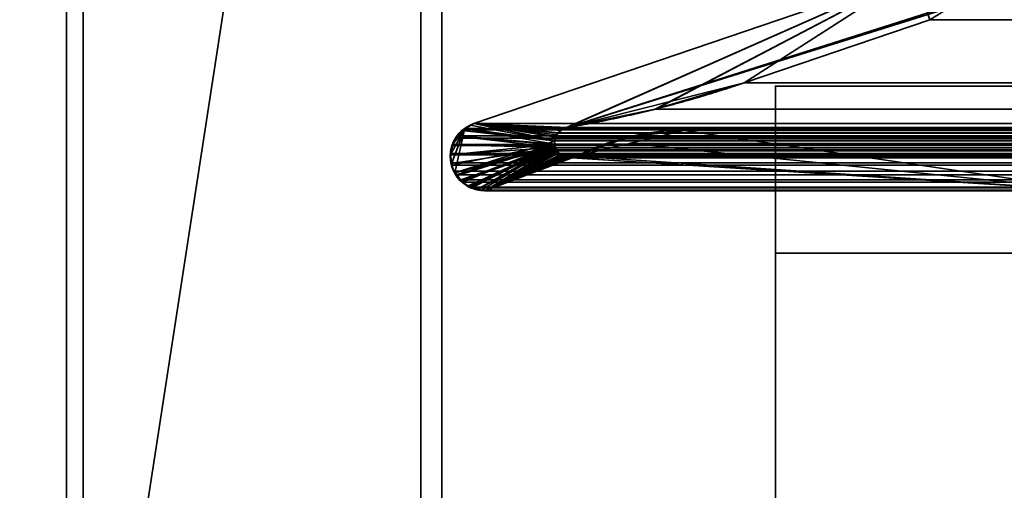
# Model space of a CAD drawing. Header units: millimetres. Extents: x -490 to 6690, y -115 to 132.
# Tile 899 of 1031: x 5482 to 5494, y -5 to 1. Entities that reach past the tile are written whole.
import ezdxf

# ---------------------------------------------------------------- set-up
doc = ezdxf.new("R2010")
doc.units = ezdxf.units.MM
doc.layers.add('151', color=7, linetype='Continuous', true_color=0xffffff)

# ---------------------------------------------------------------- blocks, each defined once
blk = doc.blocks.new('UG_SURFACE_319')
at = {"layer": '151', "color": 252, "linetype": 'Continuous', "lineweight": 35}
for points in [[(5491, -26, 2017), (6509, -26, 2017), (6509, 0, 2017), (5491, 0, 2017)], [(5491, -2), (5491, 0, 2), (6509, 0, 2), (6509, -2)], [(5491, 0, 2), (5491, 0, 2017), (6509, 0, 2017), (6509, 0, 2)], [(5491, 0, 2017), (5491, -9, 1140.5), (5491, -14.604, 1140.595), (5491, -20.1, 1142)], [(5491, 0, 2), (5491, -14, 1035), (5491, -14, 1065), (5491, -9, 1116.5)], [(5491, -9, 1116.5), (5491, -9, 1140.5), (5491, 0, 2017), (5491, 0, 2)], [(5491, -20.1, 1142), (5491, -21.5, 1142), (5491, -26, 2017), (5491, 0, 2017)], [(5491, -21, 1035), (5491, 0, 2), (5491, -26)], [(5491, 0, 2), (5491, -21, 1035), (5491, -14, 1035)], [(5491, 0, 2), (5491, -2), (5491, -26)], [(5491, -26), (5491, -2), (6509, -2), (6509, -26)]]:
    blk.add_3dface(points, dxfattribs=at)
blk = doc.blocks.new('UG_SURFACE_338')
at = {"layer": '151', "color": 7, "linetype": 'Continuous', "lineweight": 35}
for points in [[(5486.75, -22, -8), (5486.75, 16, -8), (5487, 16, -8), (5487, -22, -8)], [(5486.75, 16, -8), (5486.75, -22, -8), (5486.75, -22, 2020.25), (5486.75, 16, 2020.25)], [(5487, -22, 2020), (5487, 16, 2020), (5486.75, 16, 2020.25), (5486.75, -22, 2020.25)], [(5487, 16, 2020), (5487, -22, 2020), (5487, -22, -8), (5487, 16, -8)]]:
    blk.add_3dface(points, dxfattribs=at)
blk = doc.blocks.new('UG_SURFACE_339')
at = {"layer": '151', "color": 14, "linetype": 'Continuous', "lineweight": 35}
for points in [[(5482.7, -10, 2024.3), (5482.7, 19, 2024.3), (5482.7, 19, -8), (5482.7, -10, -8)], [(5482.7, -10, -8), (5482.7, 19, -8), (5484, 19, -8), (5486.75, 16.25, -8)], [(5486.75, 16.25, 2020.25), (5484, 19, 2023), (5482.7, 19, 2024.3), (5482.7, -10, 2024.3)], [(5486.75, 16.25, -8), (5486.75, -22, -8), (5482.7, -10, -8)], [(5482.7, -10, 2024.3), (5486.75, -22, 2020.25), (5486.75, 16.25, 2020.25)], [(5486.75, 16.25, 2020.25), (5486.75, -22, 2020.25), (5486.75, -22, -8), (5486.75, 16.25, -8)]]:
    blk.add_3dface(points, dxfattribs=at)
blk = doc.blocks.new('UG_SURFACE_342')
at = {"layer": '151', "color": 14, "linetype": 'Continuous', "lineweight": 35}
for points in [[(6517.3, -10, 2024.3), (6517.3, 19, 2024.3), (5482.7, 19, 2024.3), (5482.7, -10, 2024.3)], [(5482.7, -10, 2024.3), (5482.7, 19, 2024.3), (5484, 19, 2023), (5486.75, 16.25, 2020.25)], [(5486.75, 16.25, 2020.25), (5486.75, -22, 2020.25), (5482.7, -10, 2024.3)], [(6513.25, 16.25, 2020.25), (6513.25, -22, 2020.25), (5486.75, -22, 2020.25), (5486.75, 16.25, 2020.25)]]:
    blk.add_3dface(points, dxfattribs=at)
blk = doc.blocks.new('UG_SURFACE_343')
at = {"layer": '151', "color": 7, "linetype": 'Continuous', "lineweight": 35}
for points in [[(5486.75, 16, 2020.25), (5486.75, -22, 2020.25), (6513.25, -22, 2020.25), (6513.25, 16, 2020.25)], [(5486.75, -22, 2020.25), (5486.75, 16, 2020.25), (5487, 16, 2020), (5487, -22, 2020)], [(6513, 16, 2020), (6513, -22, 2020), (5487, -22, 2020), (5487, 16, 2020)]]:
    blk.add_3dface(points, dxfattribs=at)
blk = doc.blocks.new('UG_SURFACE_350')
at = {"layer": '151', "color": 46, "linetype": 'Continuous', "lineweight": 35}
for points in [[(5492.662, 1.346, -8), (5487.383, -0.45, -8), (5487.383, -0.45, 2019.617), (5492.662, 1.346, 2014.338)], [(5487.383, -0.45, -8), (5492.662, 1.346, -8), (5488.431, -0.526, -8)], [(5492.662, 1.346, 2014.338), (5487.383, -0.45, 2019.617), (5488.503, -0.497, 2018.497), (5489.575, -0.273, 2017.425)], [(5488.482, -0.505, -8), (5488.431, -0.526, -8), (5492.662, 1.346, -8)], [(5492.662, 1.346, -8), (5488.503, -0.497, -8), (5488.482, -0.505, -8)], [(5492.662, 1.346, -8), (5493.168, 0.985, -8), (5488.503, -0.497, -8)], [(5489.575, -0.273, 2017.425), (5490.625, 0.037, 2016.375), (5492.662, 1.346, 2014.338)], [(5490.625, 0.037, 2016.375), (5492.85, 0.794, 2014.15), (5492.662, 1.346, 2014.338)], [(5488.503, -0.497, -8), (5493.168, 0.985, -8), (5493.085, 0.935, -8)], [(5493.085, 0.935, -8), (5492.85, 0.794, -8), (5490.625, 0.037, -8), (5488.503, -0.497, -8)], [(5490.625, 0.037, -8), (5492.85, 0.794, -8), (5492.85, 0.794, 2014.15), (5490.625, 0.037, 2016.375)], [(5488.503, -0.497, -8), (5490.625, 0.037, -8), (5490.625, 0.037, 2016.375)], [(5490.625, 0.037, 2016.375), (5489.575, -0.273, 2017.425), (5488.503, -0.497, -8)], [(5489.575, -0.273, 2017.425), (5488.503, -0.497, 2018.497), (5488.503, -0.497, -8)], [(5487.157, -1.038, 2019.843), (5488.351, -0.661, 2018.649), (5487.341, -0.467, 2019.659), (5487.273, -0.52, 2019.727)], [(5487.272, -0.515, -8), (5487.341, -0.467, 2019.659), (5487.383, -0.45, 2019.617)], [(5487.383, -0.45, 2019.617), (5487.383, -0.45, -8), (5487.272, -0.515, -8)], [(5488.353, -0.653, -8), (5488.351, -0.657, -8), (5487.272, -0.515, -8), (5487.383, -0.45, -8)], [(5487.272, -0.515, -8), (5487.273, -0.52, 2019.727), (5487.341, -0.467, 2019.659)], [(5487.383, -0.45, 2019.617), (5487.341, -0.467, 2019.659), (5488.351, -0.661, 2018.649), (5488.353, -0.653, 2018.647)], [(5487.383, -0.45, -8), (5488.369, -0.607, -8), (5488.353, -0.653, -8)], [(5487.383, -0.45, -8), (5488.377, -0.583, -8), (5488.369, -0.607, -8)], [(5487.383, -0.45, -8), (5488.431, -0.526, -8), (5488.431, -0.526, -8), (5488.392, -0.566, -8)], [(5488.392, -0.566, -8), (5488.377, -0.583, -8), (5487.383, -0.45, -8)], [(5487.383, -0.45, 2019.617), (5488.461, -0.509, 2018.539), (5488.481, -0.503, 2018.519)], [(5488.481, -0.503, 2018.519), (5488.503, -0.497, 2018.497), (5487.383, -0.45, 2019.617)], [(5487.383, -0.45, 2019.617), (5488.394, -0.559, 2018.606), (5488.432, -0.531, 2018.568)], [(5488.432, -0.531, 2018.568), (5488.461, -0.509, 2018.539), (5487.383, -0.45, 2019.617)], [(5487.383, -0.45, 2019.617), (5488.363, -0.611, 2018.637), (5488.366, -0.606, 2018.635), (5488.39, -0.564, 2018.61)], [(5488.353, -0.653, 2018.647), (5488.363, -0.611, 2018.637), (5487.383, -0.45, 2019.617)], [(5488.39, -0.564, 2018.61), (5488.394, -0.559, 2018.606), (5487.383, -0.45, 2019.617)], [(5487.105, -0.818, 2019.895), (5487.103, -0.831, 2019.897), (5487.115, -0.93, 2019.885), (5487.273, -0.52, 2019.727)], [(5487.273, -0.52, 2019.727), (5487.127, -0.702, 2019.873), (5487.105, -0.818, 2019.895)], [(5487.115, -0.93, 2019.885), (5487.118, -0.953, 2019.882), (5487.157, -1.038, 2019.843), (5487.273, -0.52, 2019.727)], [(5487.186, -0.598, 2019.814), (5487.127, -0.702, 2019.873), (5487.127, -0.702, 2019.873), (5487.273, -0.52, 2019.727)], [(5487.273, -0.52, 2019.727), (5487.196, -0.58, 2019.804), (5487.186, -0.598, 2019.814)], [(5487.19, -0.601, -8), (5487.186, -0.598, 2019.814), (5487.196, -0.58, 2019.804)], [(5487.19, -0.601, -8), (5487.196, -0.58, 2019.804), (5487.273, -0.52, 2019.727)], [(5487.273, -0.52, 2019.727), (5487.24, -0.533, -8), (5487.19, -0.601, -8)], [(5487.19, -0.601, -8), (5487.24, -0.533, -8), (5488.351, -0.657, -8), (5488.356, -0.703, -8)], [(5487.273, -0.52, 2019.727), (5487.272, -0.515, -8), (5487.24, -0.533, -8)], [(5488.351, -0.657, -8), (5487.24, -0.533, -8), (5487.272, -0.515, -8)], [(5488.39, -0.564, 2018.61), (5488.366, -0.606, 2018.635), (5488.369, -0.607, -8)], [(5488.369, -0.607, -8), (5488.377, -0.583, -8), (5488.39, -0.564, 2018.61)], [(5488.377, -0.583, -8), (5488.392, -0.566, -8), (5488.39, -0.564, 2018.61)], [(5488.394, -0.559, 2018.606), (5488.39, -0.564, 2018.61), (5488.392, -0.566, -8)], [(5488.392, -0.566, -8), (5488.431, -0.526, -8), (5488.432, -0.531, 2018.568)], [(5488.432, -0.531, 2018.568), (5488.394, -0.559, 2018.606), (5488.392, -0.566, -8)], [(5488.431, -0.526, -8), (5488.431, -0.526, -8), (5488.481, -0.503, 2018.519)], [(5488.481, -0.503, 2018.519), (5488.461, -0.509, 2018.539), (5488.431, -0.526, -8)], [(5488.431, -0.526, -8), (5488.482, -0.505, -8), (5488.481, -0.503, 2018.519)], [(5488.461, -0.509, 2018.539), (5488.432, -0.531, 2018.568), (5488.431, -0.526, -8)], [(5488.503, -0.497, 2018.497), (5488.481, -0.503, 2018.519), (5488.482, -0.505, -8)], [(5488.482, -0.505, -8), (5488.503, -0.497, -8), (5488.503, -0.497, 2018.497)], [(5494.828, -1.256, -8), (5488.617, -0.841, -8), (5489.243, -0.609, -8), (5489.904, -0.531, -8)], [(5489.904, -0.531, 2017.096), (5489.243, -0.609, 2017.758), (5488.617, -0.841, 2018.383), (5494.828, -1.256, 2012.172)], [(5489.243, -0.609, 2017.758), (5489.904, -0.531, 2017.096), (5489.904, -0.531, -8), (5489.243, -0.609, -8)], [(5489.904, -0.531, -8), (5494.828, -0.531, -8), (5494.828, -1.256, -8)], [(5494.828, -1.256, 2012.172), (5494.828, -0.531, 2012.172), (5489.904, -0.531, 2017.096)], [(5489.904, -0.531, 2017.096), (5494.828, -0.531, 2012.172), (5494.828, -0.531, -8), (5489.904, -0.531, -8)], [(5487.105, -0.818, -8), (5487.105, -0.818, 2019.895), (5487.127, -0.702, 2019.873)], [(5487.127, -0.702, 2019.873), (5487.133, -0.703, -8), (5487.105, -0.818, -8)], [(5488.359, -0.735, -8), (5487.105, -0.818, -8), (5487.133, -0.703, -8)], [(5487.142, -0.666, -8), (5487.127, -0.702, 2019.873), (5487.186, -0.598, 2019.814)], [(5487.127, -0.702, 2019.873), (5487.142, -0.666, -8), (5487.133, -0.703, -8)], [(5487.133, -0.703, -8), (5487.127, -0.702, 2019.873), (5487.127, -0.702, 2019.873)], [(5488.359, -0.735, -8), (5487.133, -0.703, -8), (5487.142, -0.666, -8), (5487.19, -0.601, -8)], [(5487.186, -0.598, 2019.814), (5487.19, -0.601, -8), (5487.142, -0.666, -8)], [(5488.353, -0.703, 2018.647), (5488.351, -0.661, 2018.649), (5487.157, -1.038, 2019.843)], [(5488.353, -0.703, 2018.647), (5487.157, -1.038, 2019.843), (5487.175, -1.075, 2019.825)], [(5487.175, -1.075, 2019.825), (5487.234, -1.13, 2019.766), (5488.354, -0.714, 2018.646), (5488.353, -0.703, 2018.647)], [(5488.356, -0.703, -8), (5488.359, -0.735, -8), (5487.19, -0.601, -8)], [(5488.356, -0.703, -8), (5488.351, -0.657, -8), (5488.353, -0.653, 2018.647)], [(5488.353, -0.653, 2018.647), (5488.351, -0.661, 2018.649), (5488.356, -0.703, -8)], [(5488.351, -0.657, -8), (5488.353, -0.653, -8), (5488.353, -0.653, 2018.647)], [(5488.351, -0.661, 2018.649), (5488.353, -0.703, 2018.647), (5488.356, -0.703, -8)], [(5488.353, -0.653, -8), (5488.369, -0.607, -8), (5488.366, -0.606, 2018.635)], [(5488.366, -0.606, 2018.635), (5488.363, -0.611, 2018.637), (5488.353, -0.653, -8)], [(5488.363, -0.611, 2018.637), (5488.353, -0.653, 2018.647), (5488.353, -0.653, -8)], [(5488.359, -0.735, -8), (5488.353, -0.703, 2018.647), (5488.354, -0.714, 2018.646)], [(5488.359, -0.735, -8), (5488.356, -0.703, -8), (5488.353, -0.703, 2018.647)], [(5489.243, -0.609, -8), (5488.617, -0.841, -8), (5488.617, -0.841, 2018.383), (5489.243, -0.609, 2017.758)], [(5487.12, -0.929, -8), (5487.103, -0.826, -8), (5487.105, -0.818, -8), (5488.359, -0.735, -8)], [(5487.103, -0.826, -8), (5487.103, -0.831, 2019.897), (5487.105, -0.818, 2019.895)], [(5487.105, -0.818, 2019.895), (5487.105, -0.818, -8), (5487.103, -0.826, -8)], [(5487.16, -1.037, -8), (5487.13, -0.989, -8), (5487.12, -0.929, -8), (5488.359, -0.735, -8)], [(5488.359, -0.735, -8), (5487.218, -1.129, -8), (5487.16, -1.037, -8)], [(5487.231, -1.138, -8), (5487.218, -1.129, -8), (5488.359, -0.735, -8)], [(5488.359, -0.735, -8), (5487.317, -1.197, -8), (5487.231, -1.138, -8)], [(5488.354, -0.714, 2018.646), (5487.234, -1.13, 2019.766), (5487.312, -1.202, 2019.688), (5487.313, -1.202, 2019.687)], [(5488.354, -0.714, 2018.646), (5487.313, -1.202, 2019.687), (5487.434, -1.234, 2019.566)], [(5487.434, -1.239, -8), (5487.354, -1.223, -8), (5487.317, -1.197, -8), (5488.359, -0.735, -8)], [(5487.434, -1.234, 2019.566), (5487.516, -1.256, 2019.484), (5488.368, -0.752, 2018.632), (5488.354, -0.714, 2018.646)], [(5487.516, -1.256, -8), (5487.434, -1.239, -8), (5488.359, -0.735, -8), (5488.369, -0.751, -8)], [(5488.369, -0.751, -8), (5488.395, -0.795, -8), (5487.516, -1.256, -8)], [(5487.516, -1.256, 2019.484), (5488.373, -0.767, 2018.627), (5488.368, -0.752, 2018.632)], [(5488.396, -0.792, 2018.605), (5488.373, -0.767, 2018.627), (5487.516, -1.256, 2019.484)], [(5487.516, -1.256, 2019.484), (5488.425, -0.825, 2018.575), (5488.396, -0.792, 2018.605)], [(5488.395, -0.795, -8), (5488.4, -0.803, -8), (5487.516, -1.256, -8)], [(5487.516, -1.256, -8), (5488.4, -0.803, -8), (5488.441, -0.831, -8)], [(5488.491, -0.851, 2018.509), (5488.439, -0.831, 2018.561), (5488.425, -0.825, 2018.575), (5487.516, -1.256, 2019.484)], [(5488.359, -0.735, -8), (5488.354, -0.714, 2018.646), (5488.368, -0.752, 2018.632)], [(5488.368, -0.752, 2018.632), (5488.369, -0.751, -8), (5488.359, -0.735, -8)], [(5488.369, -0.751, -8), (5488.368, -0.752, 2018.632), (5488.373, -0.767, 2018.627)], [(5488.369, -0.751, -8), (5488.373, -0.767, 2018.627), (5488.396, -0.792, 2018.605)], [(5488.396, -0.792, 2018.605), (5488.395, -0.795, -8), (5488.369, -0.751, -8)], [(5488.4, -0.803, -8), (5488.395, -0.795, -8), (5488.396, -0.792, 2018.605)], [(5488.4, -0.803, -8), (5488.396, -0.792, 2018.605), (5488.425, -0.825, 2018.575)], [(5488.4, -0.803, -8), (5488.425, -0.825, 2018.575), (5488.439, -0.831, 2018.561)], [(5488.439, -0.831, 2018.561), (5488.441, -0.831, -8), (5488.4, -0.803, -8)], [(5487.103, -0.826, -8), (5487.12, -0.929, -8), (5487.115, -0.93, 2019.885)], [(5487.115, -0.93, 2019.885), (5487.103, -0.831, 2019.897), (5487.103, -0.826, -8)], [(5487.118, -0.953, 2019.882), (5487.115, -0.93, 2019.885), (5487.12, -0.929, -8)], [(5487.12, -0.929, -8), (5487.13, -0.989, -8), (5487.118, -0.953, 2019.882)], [(5488.441, -0.831, -8), (5488.464, -0.847, -8), (5487.516, -1.256, -8)], [(5487.516, -1.256, 2019.484), (5494.828, -1.256, 2012.172), (5488.617, -0.841, 2018.383), (5488.554, -0.853, 2018.446)], [(5487.516, -1.256, -8), (5488.464, -0.847, -8), (5488.491, -0.852, -8), (5488.541, -0.861, -8)], [(5487.516, -1.256, 2019.484), (5488.516, -0.86, 2018.483), (5488.491, -0.851, 2018.509)], [(5488.554, -0.853, 2018.446), (5488.516, -0.86, 2018.483), (5487.516, -1.256, 2019.484)], [(5494.828, -1.256, -8), (5487.516, -1.256, -8), (5488.541, -0.861, -8), (5488.554, -0.858, -8)], [(5488.441, -0.831, -8), (5488.439, -0.831, 2018.561), (5488.491, -0.851, 2018.509)], [(5488.491, -0.851, 2018.509), (5488.464, -0.847, -8), (5488.441, -0.831, -8)], [(5488.491, -0.851, 2018.509), (5488.491, -0.852, -8), (5488.464, -0.847, -8)], [(5488.491, -0.852, -8), (5488.491, -0.851, 2018.509), (5488.516, -0.86, 2018.483)], [(5488.491, -0.852, -8), (5488.516, -0.86, 2018.483), (5488.554, -0.853, 2018.446)], [(5488.554, -0.853, 2018.446), (5488.541, -0.861, -8), (5488.491, -0.852, -8)], [(5488.554, -0.853, 2018.446), (5488.554, -0.858, -8), (5488.541, -0.861, -8)], [(5488.554, -0.858, -8), (5488.617, -0.841, -8), (5494.828, -1.256, -8)], [(5488.554, -0.858, -8), (5488.554, -0.853, 2018.446), (5488.617, -0.841, 2018.383)], [(5488.617, -0.841, 2018.383), (5488.617, -0.841, -8), (5488.554, -0.858, -8)], [(5487.157, -1.038, 2019.843), (5487.118, -0.953, 2019.882), (5487.13, -0.989, -8)], [(5487.13, -0.989, -8), (5487.16, -1.037, -8), (5487.157, -1.038, 2019.843)], [(5487.175, -1.075, 2019.825), (5487.157, -1.038, 2019.843), (5487.16, -1.037, -8)], [(5487.16, -1.037, -8), (5487.218, -1.129, -8), (5487.234, -1.13, 2019.766)], [(5487.234, -1.13, 2019.766), (5487.175, -1.075, 2019.825), (5487.16, -1.037, -8)], [(5487.218, -1.129, -8), (5487.231, -1.138, -8), (5487.234, -1.13, 2019.766)], [(5487.312, -1.202, 2019.688), (5487.234, -1.13, 2019.766), (5487.231, -1.138, -8)], [(5487.231, -1.138, -8), (5487.317, -1.197, -8), (5487.313, -1.202, 2019.687)], [(5487.313, -1.202, 2019.687), (5487.312, -1.202, 2019.688), (5487.231, -1.138, -8)], [(5487.313, -1.202, 2019.687), (5487.317, -1.197, -8), (5487.354, -1.223, -8)], [(5487.434, -1.234, 2019.566), (5487.313, -1.202, 2019.687), (5487.354, -1.223, -8)], [(5487.354, -1.223, -8), (5487.434, -1.239, -8), (5487.434, -1.234, 2019.566)], [(5487.516, -1.256, 2019.484), (5487.434, -1.234, 2019.566), (5487.434, -1.239, -8)], [(5487.434, -1.239, -8), (5487.516, -1.256, -8), (5487.516, -1.256, 2019.484)], [(5494.828, -1.256, 2012.172), (5487.516, -1.256, 2019.484), (5487.516, -1.256, -8), (5494.828, -1.256, -8)]]:
    blk.add_3dface(points, dxfattribs=at)
blk = doc.blocks.new('UG_SURFACE_351')
at = {"layer": '151', "color": 46, "linetype": 'Continuous', "lineweight": 35}
for points in [[(5492.662, 1.346, 2014.338), (5487.383, -0.45, 2019.617), (6512.617, -0.45, 2019.617), (6507.338, 1.346, 2014.338)], [(5489.56, -0.277, 2017.441), (5488.503, -0.497, 2018.497), (5487.383, -0.45, 2019.617), (5492.662, 1.346, 2014.338)], [(5492.662, 1.346, 2014.338), (5490.625, 0.037, 2016.375), (5489.56, -0.277, 2017.441)], [(5492.662, 1.346, 2014.338), (5492.85, 0.794, 2014.15), (5490.625, 0.037, 2016.375)], [(5490.625, 0.037, 2016.375), (5492.85, 0.794, 2014.15), (6507.15, 0.794, 2014.15), (6509.375, 0.037, 2016.375)], [(5489.56, -0.277, 2017.441), (6509.375, 0.037, 2016.375), (6510.42, -0.272, 2017.42)], [(5489.56, -0.277, 2017.441), (5490.625, 0.037, 2016.375), (6509.375, 0.037, 2016.375)], [(6510.42, -0.272, 2017.42), (5488.503, -0.497, 2018.497), (5489.56, -0.277, 2017.441)], [(6510.42, -0.272, 2017.42), (6511.497, -0.497, 2018.497), (5488.503, -0.497, 2018.497)], [(5487.277, -0.51, 2019.724), (6512.723, -0.51, 2019.724), (6512.617, -0.45, 2019.617), (5487.383, -0.45, 2019.617)], [(5487.277, -0.51, 2019.724), (5487.383, -0.45, 2019.617), (5488.352, -0.65, 2018.648), (5488.352, -0.658, 2018.648)], [(5487.383, -0.45, 2019.617), (5488.503, -0.497, 2018.497), (5488.483, -0.504, 2018.517)], [(5488.483, -0.504, 2018.517), (5488.44, -0.52, 2018.56), (5487.383, -0.45, 2019.617)], [(5488.44, -0.52, 2018.56), (5488.433, -0.526, 2018.567), (5488.392, -0.561, 2018.608), (5487.383, -0.45, 2019.617)], [(5488.392, -0.561, 2018.608), (5488.39, -0.564, 2018.61), (5488.365, -0.606, 2018.635), (5487.383, -0.45, 2019.617)], [(5488.365, -0.606, 2018.635), (5488.365, -0.606, 2018.635), (5488.352, -0.65, 2018.648), (5487.383, -0.45, 2019.617)], [(5488.351, -0.698, 2018.649), (5487.19, -0.595, 2019.81), (5487.251, -0.524, 2019.749), (5487.277, -0.51, 2019.724)], [(5487.251, -0.524, 2019.749), (5487.19, -0.595, 2019.81), (6512.81, -0.595, 2019.81)], [(6512.749, -0.524, 2019.749), (6512.723, -0.51, 2019.724), (5487.277, -0.51, 2019.724), (5487.251, -0.524, 2019.749)], [(5487.251, -0.524, 2019.749), (6512.81, -0.595, 2019.81), (6512.749, -0.524, 2019.749)], [(5488.352, -0.658, 2018.648), (5488.351, -0.698, 2018.649), (5487.277, -0.51, 2019.724)], [(5488.365, -0.606, 2018.635), (5488.39, -0.564, 2018.61), (6511.609, -0.566, 2018.609)], [(6511.609, -0.566, 2018.609), (6511.625, -0.585, 2018.625), (5488.365, -0.606, 2018.635)], [(6511.625, -0.585, 2018.625), (5488.365, -0.606, 2018.635), (5488.365, -0.606, 2018.635)], [(6511.625, -0.585, 2018.625), (6511.634, -0.607, 2018.634), (5488.365, -0.606, 2018.635)], [(6511.609, -0.566, 2018.609), (5488.39, -0.564, 2018.61), (5488.392, -0.561, 2018.608)], [(5488.392, -0.561, 2018.608), (5488.433, -0.526, 2018.567), (6511.567, -0.528, 2018.567)], [(6511.567, -0.528, 2018.567), (6511.587, -0.539, 2018.587), (5488.392, -0.561, 2018.608)], [(6511.587, -0.539, 2018.587), (6511.609, -0.566, 2018.609), (5488.392, -0.561, 2018.608)], [(6511.523, -0.503, 2018.523), (5488.433, -0.526, 2018.567), (5488.44, -0.52, 2018.56)], [(6511.523, -0.503, 2018.523), (6511.567, -0.528, 2018.567), (5488.433, -0.526, 2018.567)], [(5488.44, -0.52, 2018.56), (5488.483, -0.504, 2018.517), (6511.517, -0.502, 2018.517)], [(6511.517, -0.502, 2018.517), (6511.523, -0.503, 2018.523), (5488.44, -0.52, 2018.56)], [(5488.483, -0.504, 2018.517), (5488.503, -0.497, 2018.497), (6511.497, -0.497, 2018.497)], [(6511.497, -0.497, 2018.497), (6511.517, -0.502, 2018.517), (5488.483, -0.504, 2018.517)], [(5489.245, -0.689, 2017.754), (5489.904, -0.531, 2017.096), (5494.828, -0.531, 2012.172), (5494.828, -1.256, 2012.172)], [(5489.245, -0.689, 2017.754), (6510.757, -0.61, 2017.758), (6510.096, -0.531, 2017.096)], [(6510.096, -0.531, 2017.096), (5489.904, -0.531, 2017.096), (5489.245, -0.689, 2017.754)], [(6510.096, -0.531, 2017.096), (6505.172, -0.531, 2012.172), (5494.828, -0.531, 2012.172), (5489.904, -0.531, 2017.096)], [(5488.351, -0.698, 2018.649), (5487.104, -0.822, 2019.896), (5487.104, -0.809, 2019.896), (5487.123, -0.714, 2019.877)], [(5488.351, -0.698, 2018.649), (5487.119, -0.946, 2019.881), (5487.11, -0.921, 2019.89), (5487.104, -0.822, 2019.896)], [(5487.173, -1.065, 2019.827), (5487.144, -1.021, 2019.857), (5487.119, -0.946, 2019.881), (5488.351, -0.698, 2018.649)], [(5487.123, -0.714, 2019.877), (5487.128, -0.702, 2019.872), (5488.351, -0.698, 2018.649)], [(6512.877, -0.714, 2019.877), (6512.872, -0.702, 2019.872), (5487.128, -0.702, 2019.872), (5487.123, -0.714, 2019.877)], [(5488.351, -0.698, 2018.649), (5487.128, -0.702, 2019.872), (5487.163, -0.626, 2019.837), (5487.19, -0.595, 2019.81)], [(5487.128, -0.702, 2019.872), (6512.872, -0.702, 2019.872), (6512.837, -0.626, 2019.837)], [(5487.163, -0.626, 2019.837), (5487.128, -0.702, 2019.872), (6512.837, -0.626, 2019.837)], [(6512.837, -0.626, 2019.837), (6512.81, -0.595, 2019.81), (5487.19, -0.595, 2019.81), (5487.163, -0.626, 2019.837)], [(5487.25, -1.151, 2019.75), (5487.212, -1.122, 2019.789), (5487.173, -1.065, 2019.827), (5488.351, -0.698, 2018.649)], [(5488.351, -0.698, 2018.649), (5488.355, -0.713, 2018.645), (5487.329, -1.211, 2019.671), (5487.25, -1.151, 2019.75)], [(5488.351, -0.698, 2018.649), (5488.352, -0.658, 2018.648), (6511.648, -0.659, 2018.648)], [(5488.355, -0.713, 2018.645), (5488.351, -0.698, 2018.649), (6511.648, -0.659, 2018.648)], [(5488.352, -0.65, 2018.648), (5488.365, -0.606, 2018.635), (6511.634, -0.607, 2018.634)], [(6511.634, -0.607, 2018.634), (6511.642, -0.623, 2018.642), (5488.352, -0.65, 2018.648)], [(6511.642, -0.623, 2018.642), (5488.352, -0.658, 2018.648), (5488.352, -0.65, 2018.648)], [(6511.642, -0.623, 2018.642), (6511.648, -0.659, 2018.648), (5488.352, -0.658, 2018.648)], [(6511.648, -0.659, 2018.648), (6511.65, -0.666, 2018.65), (5488.355, -0.713, 2018.645)], [(6511.65, -0.666, 2018.65), (6511.646, -0.714, 2018.646), (5488.355, -0.713, 2018.645)], [(5494.828, -1.256, 2012.172), (5488.566, -0.858, 2018.434), (5488.617, -0.841, 2018.383), (5489.245, -0.689, 2017.754)], [(5488.617, -0.841, 2018.383), (6510.765, -0.611, 2017.765), (6510.757, -0.61, 2017.758)], [(6510.757, -0.61, 2017.758), (5489.245, -0.689, 2017.754), (5488.617, -0.841, 2018.383)], [(5488.617, -0.841, 2018.383), (6511.383, -0.841, 2018.383), (6510.765, -0.611, 2017.765)], [(6512.896, -0.822, 2019.896), (5487.123, -0.714, 2019.877), (5487.104, -0.809, 2019.896)], [(5487.104, -0.809, 2019.896), (5487.104, -0.822, 2019.896), (6512.896, -0.822, 2019.896)], [(6512.896, -0.822, 2019.896), (5487.104, -0.822, 2019.896), (5487.11, -0.921, 2019.89)], [(6512.89, -0.921, 2019.89), (6512.896, -0.822, 2019.896), (5487.11, -0.921, 2019.89)], [(5487.123, -0.714, 2019.877), (6512.896, -0.822, 2019.896), (6512.896, -0.809, 2019.896)], [(6512.896, -0.809, 2019.896), (6512.877, -0.714, 2019.877), (5487.123, -0.714, 2019.877)], [(5487.358, -1.218, 2019.642), (5487.329, -1.211, 2019.671), (5488.355, -0.713, 2018.645)], [(5488.355, -0.713, 2018.645), (5487.477, -1.246, 2019.523), (5487.358, -1.218, 2019.642)], [(5488.355, -0.713, 2018.645), (5488.361, -0.74, 2018.639), (5487.516, -1.256, 2019.484), (5487.477, -1.246, 2019.523)], [(5487.516, -1.256, 2019.484), (5488.361, -0.74, 2018.639), (5488.374, -0.766, 2018.626)], [(5488.374, -0.766, 2018.626), (5488.38, -0.778, 2018.62), (5487.516, -1.256, 2019.484)], [(5488.38, -0.778, 2018.62), (5488.41, -0.81, 2018.59), (5488.421, -0.823, 2018.579), (5487.516, -1.256, 2019.484)], [(5487.516, -1.256, 2019.484), (5488.421, -0.823, 2018.579), (5488.454, -0.839, 2018.546)], [(5488.361, -0.74, 2018.639), (5488.355, -0.713, 2018.645), (6511.646, -0.714, 2018.646)], [(5488.361, -0.74, 2018.639), (6511.646, -0.714, 2018.646), (6511.646, -0.716, 2018.646)], [(6511.646, -0.716, 2018.646), (6511.63, -0.761, 2018.63), (5488.361, -0.74, 2018.639)], [(5488.361, -0.74, 2018.639), (6511.63, -0.761, 2018.63), (6511.627, -0.766, 2018.627)], [(6511.627, -0.766, 2018.627), (5488.374, -0.766, 2018.626), (5488.361, -0.74, 2018.639)], [(5488.38, -0.778, 2018.62), (5488.374, -0.766, 2018.626), (6511.627, -0.766, 2018.627)], [(5488.38, -0.778, 2018.62), (6511.627, -0.766, 2018.627), (6511.599, -0.805, 2018.598)], [(5488.38, -0.778, 2018.62), (6511.599, -0.805, 2018.598), (6511.591, -0.811, 2018.591)], [(6511.591, -0.811, 2018.591), (5488.41, -0.81, 2018.59), (5488.38, -0.778, 2018.62)], [(5488.421, -0.823, 2018.579), (5488.41, -0.81, 2018.59), (6511.591, -0.811, 2018.591)], [(5488.454, -0.839, 2018.546), (5488.421, -0.823, 2018.579), (6511.591, -0.811, 2018.591)], [(6511.591, -0.811, 2018.591), (6511.547, -0.842, 2018.546), (5488.454, -0.839, 2018.546)], [(5487.11, -0.921, 2019.89), (5487.119, -0.946, 2019.881), (6512.881, -0.946, 2019.881), (6512.89, -0.921, 2019.89)], [(5488.454, -0.839, 2018.546), (5488.49, -0.856, 2018.51), (5487.516, -1.256, 2019.484)], [(5487.516, -1.256, 2019.484), (5488.49, -0.856, 2018.51), (5488.507, -0.857, 2018.493)], [(5488.507, -0.857, 2018.493), (5488.564, -0.859, 2018.436), (5487.516, -1.256, 2019.484)], [(5494.828, -1.256, 2012.172), (5487.516, -1.256, 2019.484), (5488.564, -0.859, 2018.436), (5488.566, -0.858, 2018.434)], [(5488.49, -0.856, 2018.51), (5488.454, -0.839, 2018.546), (6511.547, -0.842, 2018.546)], [(5488.49, -0.856, 2018.51), (6511.547, -0.842, 2018.546), (6511.544, -0.844, 2018.544)], [(5488.507, -0.857, 2018.493), (5488.49, -0.856, 2018.51), (6511.544, -0.844, 2018.544)], [(6511.544, -0.844, 2018.544), (6511.493, -0.855, 2018.493), (5488.507, -0.857, 2018.493)], [(5488.507, -0.857, 2018.493), (6511.493, -0.855, 2018.493), (6511.463, -0.861, 2018.463)], [(5488.564, -0.859, 2018.436), (5488.507, -0.857, 2018.493), (6511.463, -0.861, 2018.463)], [(5488.564, -0.859, 2018.436), (6511.463, -0.861, 2018.463), (6511.434, -0.854, 2018.434)], [(6511.434, -0.854, 2018.434), (5488.566, -0.858, 2018.434), (5488.564, -0.859, 2018.436)], [(5488.566, -0.858, 2018.434), (6511.434, -0.854, 2018.434), (6511.383, -0.841, 2018.383)], [(6511.383, -0.841, 2018.383), (5488.617, -0.841, 2018.383), (5488.566, -0.858, 2018.434)], [(6512.856, -1.021, 2019.857), (5487.119, -0.946, 2019.881), (5487.144, -1.021, 2019.857)], [(6512.856, -1.021, 2019.857), (6512.881, -0.946, 2019.881), (5487.119, -0.946, 2019.881)], [(5487.144, -1.021, 2019.857), (5487.173, -1.065, 2019.827), (6512.827, -1.065, 2019.827), (6512.856, -1.021, 2019.857)], [(6512.788, -1.122, 2019.789), (5487.173, -1.065, 2019.827), (5487.212, -1.122, 2019.789)], [(6512.788, -1.122, 2019.789), (6512.827, -1.065, 2019.827), (5487.173, -1.065, 2019.827)], [(5487.212, -1.122, 2019.789), (5487.25, -1.151, 2019.75), (6512.75, -1.151, 2019.75), (6512.788, -1.122, 2019.789)], [(6512.671, -1.211, 2019.671), (5487.25, -1.151, 2019.75), (5487.329, -1.211, 2019.671)], [(6512.671, -1.211, 2019.671), (6512.75, -1.151, 2019.75), (5487.25, -1.151, 2019.75)], [(5487.329, -1.211, 2019.671), (5487.358, -1.218, 2019.642), (6512.642, -1.218, 2019.642), (6512.671, -1.211, 2019.671)], [(5487.477, -1.246, 2019.523), (6512.523, -1.246, 2019.523), (6512.642, -1.218, 2019.642), (5487.358, -1.218, 2019.642)], [(5487.516, -1.256, 2019.484), (6512.484, -1.256, 2019.484), (6512.523, -1.246, 2019.523), (5487.477, -1.246, 2019.523)], [(6505.172, -1.256, 2012.172), (6512.484, -1.256, 2019.484), (5487.516, -1.256, 2019.484), (5494.828, -1.256, 2012.172)]]:
    blk.add_3dface(points, dxfattribs=at)
blk = doc.blocks.new('UG_SURFACE_366')
at = {"layer": '151', "color": 254, "linetype": 'Continuous', "lineweight": 35}
for points in [[(5482.5, 21, 2024.5), (5476.75, 111.75, 2030.25), (5476.75, -10, 2030.25)], [(5476.75, -10, -8), (5476.75, 111.75, -8), (5482.5, 111.75, -8), (5482.5, 86, -8)], [(5476.75, -10, -8), (5482.5, 86, -8), (5482.5, 21, -8)], [(5476.75, -10, 2030.25), (5480.5, -10, 2026.5), (5482.5, -8, 2024.5), (5482.5, 21, 2024.5)], [(5482.5, 21, -8), (5482.5, -8, -8), (5480.5, -10, -8), (5476.75, -10, -8)], [(5482.5, 21, 2024.5), (5482.5, -8, 2024.5), (5482.5, -8, -8), (5482.5, 21, -8)]]:
    blk.add_3dface(points, dxfattribs=at)
blk = doc.blocks.new('UG_SURFACE_369')
at = {"layer": '151', "color": 254, "linetype": 'Continuous', "lineweight": 35}
for points in [[(6523.25, 111.75, 2030.25), (5476.75, 111.75, 2030.25), (5476.75, -10, 2030.25), (6523.25, -10, 2030.25)], [(5476.75, -10, 2030.25), (5476.75, 111.75, 2030.25), (5482.5, 21, 2024.5)], [(5482.5, 21, 2024.5), (5482.5, -8, 2024.5), (5480.5, -10, 2026.5), (5476.75, -10, 2030.25)], [(6517.5, 21, 2024.5), (6517.5, -8, 2024.5), (5482.5, -8, 2024.5), (5482.5, 21, 2024.5)]]:
    blk.add_3dface(points, dxfattribs=at)
blk = doc.blocks.new('UG_SURFACE_390')
at = {"layer": '151', "color": 252, "linetype": 'Continuous', "lineweight": 35}
for points in [[(6690, -6.2, 2202), (6690, 113.2, 2202), (5310, 113.2, 2202), (5310, -6.2, 2202)], [(5460, -6.2, 2052), (5460, 113.2, 2052), (6540, 113.2, 2052), (6540, -6.2, 2052)]]:
    blk.add_3dface(points, dxfattribs=at)

msp = doc.modelspace()

# ---------------------------------------------------------------- linework, layer by layer
at = {"layer": '151', "color": 253, "linetype": 'Continuous', "lineweight": -3}
for p, q in [((5482.5, 21, -8), (5482.5, -8, -8)), ((5482.5, 21, 2024.5), (5482.5, -8, 2024.5)), ((5482.5, 21, 2024.5), (5482.5, -8, 2024.5)), ((5482.7, -10, -8), (5482.7, 19, -8)), ((5482.7, -10, 2024.3), (5482.7, 19, 2024.3)), ((5482.7, -10, 2024.3), (5482.7, 19, 2024.3)), ((5486.75, 16.25, 2020.25), (5486.75, -22, 2020.25)), ((5486.75, 16.25, -8), (5486.75, -22, -8)), ((5486.75, 16.25, 2020.25), (5486.75, -22, 2020.25)), ((5486.75, 16, -8), (5486.75, -22, -8)), ((5486.75, 16, 2020.25), (5486.75, -22, 2020.25)), ((5486.75, 16, 2020.25), (5486.75, -22, 2020.25)), ((5487, 16, 2020), (5487, -22, 2020)), ((5487, 16, -8), (5487, -22, -8)), ((5487, 16, 2020), (5487, -22, 2020)), ((5492.662, 1.346, 2014.338), (5487.383, -0.45, 2019.617)), ((5492.662, 1.346, -8), (5487.383, -0.45, -8)), ((5492.662, 1.346, 2014.338), (5487.383, -0.45, 2019.617)), ((5492.85, 0.794, 2014.15), (5490.625, 0.037, 2016.375)), ((5492.85, 0.794, 2014.15), (5490.625, 0.037, 2016.375)), ((5490.625, 0.037, -8), (5492.85, 0.794, -8)), ((5490.625, 0.037, 2016.375), (6509.375, 0.037, 2016.375)), ((5490.625, 0.037, -8), (5490.625, 0.037, 2016.375)), ((5491, 0, 2), (5491, -2)), ((5491, 0, 2017), (5491, -26, 2017)), ((5491, 0, 2), (6509, 0, 2)), ((5491, 0, 2017), (6509, 0, 2017)), ((5491, 0, 2017), (5491, 0, 2)), ((5487.383, -0.45, 2019.617), (5487.383, -0.45, -8)), ((6512.617, -0.45, 2019.617), (5487.383, -0.45, 2019.617)), ((5488.503, -0.497, 2018.497), (6511.497, -0.497, 2018.497)), ((5488.503, -0.497, -8), (5488.503, -0.497, 2018.497)), ((5494.828, -0.531, 2012.172), (5489.904, -0.531, 2017.096)), ((5489.904, -0.531, 2017.096), (6510.096, -0.531, 2017.096)), ((5489.904, -0.531, -8), (5489.904, -0.531, 2017.096)), ((5489.904, -0.531, 2017.096), (5494.828, -0.531, 2012.172)), ((5494.828, -0.531, -8), (5489.904, -0.531, -8)), ((5488.617, -0.841, -8), (5488.617, -0.841, 2018.383)), ((5488.617, -0.841, 2018.383), (6511.383, -0.841, 2018.383)), ((5487.516, -1.256, 2019.484), (5487.516, -1.256, -8)), ((5494.828, -1.256, 2012.172), (5487.516, -1.256, 2019.484)), ((5487.516, -1.256, 2019.484), (5494.828, -1.256, 2012.172)), ((6512.484, -1.256, 2019.484), (5487.516, -1.256, 2019.484)), ((5487.516, -1.256, -8), (5494.828, -1.256, -8)), ((5491, -2), (6509, -2)), ((5491, -2), (5491, -26))]:
    msp.add_line(p, q, dxfattribs=at)
at = {"layer": '151', "color": 253, "linetype": 'Continuous', "lineweight": -3, "extrusion": (0, 0, -1)}
for centre, radius, start, end in [((-5486.291, 12.777, 8), 13.457, 251.2143, 260.5384), ((-5487.516, -0.842, 8), 0.414, 270, 71.2143), ((-5489.904, -3.354, 8), 2.824, 62.8795, 90)]:
    msp.add_arc(centre, radius, start, end, dxfattribs=at)
at = {"layer": '151', "color": 253, "linetype": 'Continuous', "lineweight": -3}
msp.add_arc((5488.534, -0.678, -8), 0.184, 99.4616, 297.1205, dxfattribs=at)
for points, weights in [([(5488.503, -0.497, 2018.497), (5489.044, -0.407, 2017.956), (5489.579, -0.287, 2017.421), (5490.106, -0.139, 2016.894), (5490.625, 0.037, 2016.375)], [1, 0.998345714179, 0.997794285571, 0.998345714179, 1]), ([(5489.904, -0.531, 2017.096), (5489.569, -0.531, 2017.431), (5489.236, -0.583, 2017.764), (5488.916, -0.688, 2018.084), (5488.617, -0.841, 2018.383)], [1, 0.986061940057, 0.981415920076, 0.986061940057, 1])]:
    msp.add_rational_spline(points, weights, degree=4, dxfattribs=at)
for points, knots in [([(5490.625, 0.037, 2016.375), (5490.448, -0.023, 2016.552), (5490.271, -0.079, 2016.729), (5489.916, -0.184, 2017.084), (5489.738, -0.232, 2017.262), (5489.209, -0.365, 2017.791), (5488.857, -0.438, 2018.143), (5488.503, -0.497, 2018.497)], [0, 0, 0, 0, 0.25237, 0.25237, 0.504738, 0.504738, 1, 1, 1, 1]), ([(5487.516, -1.256, 2019.484), (5487.453, -1.256, 2019.547), (5487.388, -1.241, 2019.612), (5487.287, -1.189, 2019.713), (5487.247, -1.16, 2019.753), (5487.186, -1.093, 2019.814), (5487.162, -1.059, 2019.838), (5487.129, -0.99, 2019.871), (5487.117, -0.956, 2019.883), (5487.103, -0.885, 2019.897), (5487.101, -0.846, 2019.899), (5487.106, -0.776, 2019.894), (5487.113, -0.744, 2019.887), (5487.133, -0.682, 2019.867), (5487.147, -0.653, 2019.853), (5487.188, -0.586, 2019.812), (5487.218, -0.552, 2019.782), (5487.292, -0.49, 2019.708), (5487.337, -0.466, 2019.663), (5487.383, -0.45, 2019.617)], [0, 0, 0, 0, 0.195383, 0.195383, 0.331457, 0.331457, 0.431908, 0.431908, 0.511792, 0.511792, 0.59233, 0.59233, 0.663913, 0.663913, 0.738595, 0.738595, 0.854713, 0.854713, 1, 1, 1, 1]), ([(5488.503, -0.497, 2018.497), (5488.482, -0.5, 2018.518), (5488.46, -0.508, 2018.54), (5488.423, -0.53, 2018.577), (5488.406, -0.544, 2018.594), (5488.382, -0.574, 2018.618), (5488.372, -0.589, 2018.628), (5488.359, -0.619, 2018.641), (5488.355, -0.634, 2018.645), (5488.35, -0.666, 2018.65), (5488.349, -0.682, 2018.651), (5488.353, -0.712, 2018.647), (5488.356, -0.727, 2018.644), (5488.366, -0.754, 2018.634), (5488.372, -0.767, 2018.628), (5488.392, -0.796, 2018.608), (5488.406, -0.811, 2018.594), (5488.443, -0.839, 2018.557), (5488.466, -0.85, 2018.534), (5488.514, -0.862, 2018.486), (5488.539, -0.863, 2018.461), (5488.582, -0.856, 2018.418), (5488.6, -0.85, 2018.4), (5488.617, -0.841, 2018.383)], [0, 0, 0, 0, 0.11942, 0.11942, 0.221403, 0.221403, 0.297578, 0.297578, 0.359185, 0.359185, 0.4212, 0.4212, 0.477579, 0.477579, 0.537788, 0.537788, 0.633089, 0.633089, 0.764973, 0.764973, 0.900065, 0.900065, 1, 1, 1, 1]), ([(5488.617, -0.841, 2018.383), (5488.723, -0.787, 2018.277), (5488.83, -0.74, 2018.17), (5489.047, -0.661, 2017.953), (5489.157, -0.629, 2017.843), (5489.478, -0.555, 2017.522), (5489.691, -0.531, 2017.309), (5489.904, -0.531, 2017.096)], [0, 0, 0, 0, 0.256021, 0.256021, 0.511982, 0.511982, 1, 1, 1, 1])]:
    msp.add_open_spline(points, degree=3, knots=knots, dxfattribs=at)
for points, weights, knots in [([(5487.516, -1.256, 2019.484), (5487.383, -1.256, 2019.617), (5487.216, -1.196, 2019.784), (5487.13, -1.041, 2019.87), (5487.086, -0.777, 2019.914), (5487.118, -0.603, 2019.882), (5487.256, -0.493, 2019.744), (5487.383, -0.45, 2019.617)], [1, 1, 0.96243638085, 1, 1, 0.96243638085, 1, 1], [0, 0, 0, 0, 0, 0.5, 0.5, 0.5, 1, 1, 1, 1, 1]), ([(5488.617, -0.841, 2018.383), (5488.573, -0.864, 2018.427), (5488.514, -0.873, 2018.486), (5488.458, -0.852, 2018.542), (5488.38, -0.79, 2018.62), (5488.347, -0.739, 2018.653), (5488.343, -0.68, 2018.657), (5488.369, -0.583, 2018.631), (5488.401, -0.532, 2018.599), (5488.454, -0.505, 2018.546), (5488.503, -0.497, 2018.497)], [1, 1, 0.982764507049, 1, 1, 0.982764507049, 1, 1, 0.982764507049, 1, 1], [0, 0, 0, 0, 0, 0.333333, 0.333333, 0.333333, 0.666667, 0.666667, 0.666667, 1, 1, 1, 1, 1])]:
    msp.add_rational_spline(points, weights, degree=4, knots=knots, dxfattribs=at)

# ---------------------------------------------------------------- block references
for name in ['UG_SURFACE_390', 'UG_SURFACE_366', 'UG_SURFACE_369', 'UG_SURFACE_339', 'UG_SURFACE_342', 'UG_SURFACE_338', 'UG_SURFACE_343', 'UG_SURFACE_350', 'UG_SURFACE_351', 'UG_SURFACE_319']:
    msp.add_blockref(name, (0, 0), dxfattribs=at)

doc.saveas('drawing.dxf')
